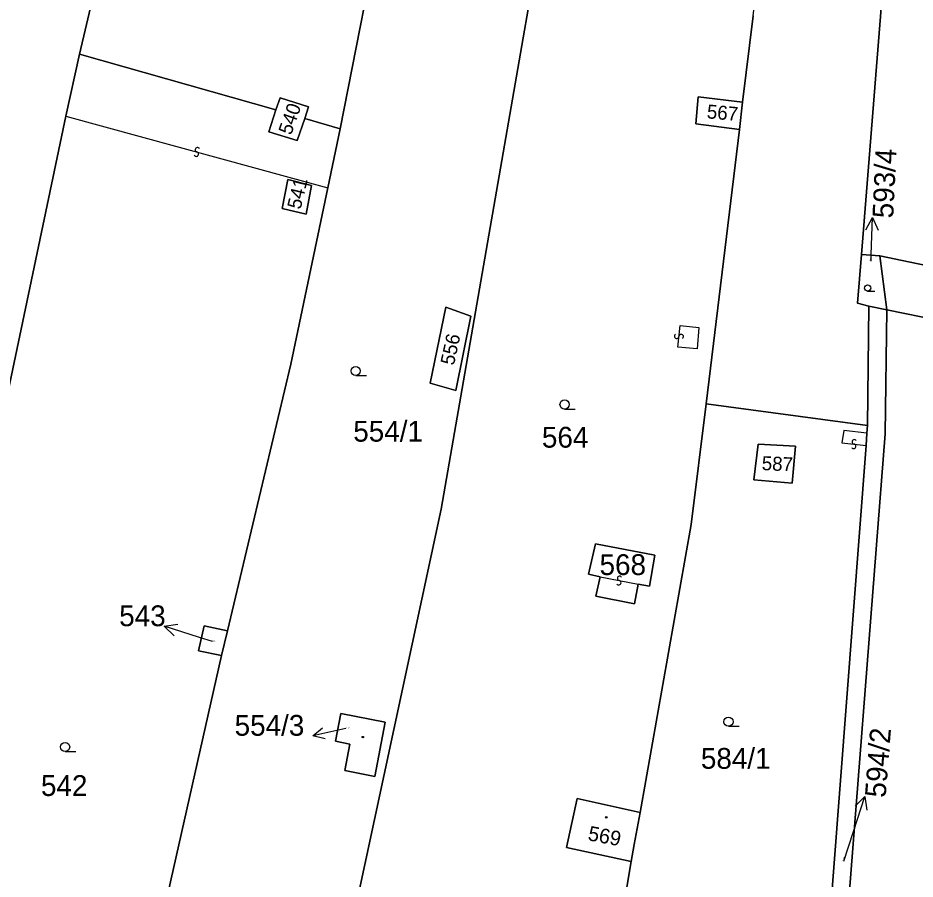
# Model space of a CAD drawing. Extents: x -600309 to -598967, y -1161267 to -1160292.
# Drawn here: x -599848.2 to -599774.9, y -1161028.3 to -1160957.9 of the extents above; entities that cross this region are included whole.
import ezdxf

# ---------------------------------------------------------------- set-up
doc = ezdxf.new("R2010")
doc.units = 0
for name, color, linetype in [('Level 1', 7, 'Continuous'), ('Level 13', 7, 'Continuous'), ('Level 3', 7, 'Continuous'), ('Level 4', 7, 'Continuous'), ('Level 5', 7, 'Continuous'), ('Level 57', 7, 'Continuous'), ('Level 60', 7, 'Continuous')]:
    doc.layers.add(name, color=color, linetype=linetype)

msp = doc.modelspace()

# ---------------------------------------------------------------- linework, layer by layer
at = {"layer": 'Level 1'}
for points in [[(-599810.16, -1160810.02), (-599816.36, -1160847.18), (-599843.15, -1160960.89)], [(-599770.39, -1160875.6), (-599775.26, -1160926.38), (-599779.3, -1160977.25)], [(-599821.88, -1160966.97), (-599811, -1160911.72)], [(-599799.82, -1160918.66), (-599813.62, -1160998.07), (-599820.65, -1161030.76), (-599828.6, -1161072.21)], [(-599788.14, -1160957.74), (-599789.03, -1160964.79)], [(-599844.27, -1160965.95), (-599843.15, -1160960.89)], [(-599843.15, -1160960.89), (-599827.13, -1160965.43)], [(-599824.75, -1160966.15), (-599824.45, -1160965.18), (-599826.78, -1160964.46), (-599827.13, -1160965.43)], [(-599789.03, -1160964.79), (-599792.63, -1160964.36), (-599792.83, -1160966.58), (-599789.28, -1160967.04)], [(-599789.03, -1160964.79), (-599789.28, -1160967.04)], [(-599827.13, -1160965.43), (-599827.7, -1160967.24), (-599825.39, -1160967.94), (-599824.75, -1160966.15)], [(-599860.84, -1161044.91), (-599844.27, -1160965.95)], [(-599824.75, -1160966.15), (-599821.88, -1160966.97)], [(-599821.88, -1160966.97), (-599822.87, -1160971.79)], [(-599789.28, -1160967.04), (-599791.99, -1160989.44)], [(-599822.87, -1160971.79), (-599825.9, -1160986.2), (-599831.06, -1161008.01)], [(-599826.15, -1160971.13), (-599824.22, -1160971.62), (-599824.65, -1160973.96), (-599826.62, -1160973.49), (-599826.15, -1160971.13)], [(-599778.72, -1160981.46), (-599779.62, -1160981.23), (-599779.3, -1160977.25)], [(-599779.3, -1160977.25), (-599777.81, -1160977.36)], [(-599777.81, -1160977.36), (-599764.77, -1160980.08)], [(-599777.81, -1160977.36), (-599777.25, -1160981.76)], [(-599813.25, -1160981.56), (-599811.2, -1160982.3), (-599812.42, -1160988.37), (-599814.53, -1160987.77), (-599813.25, -1160981.56)], [(-599777.25, -1160981.76), (-599777.38, -1160991.9), (-599781.78, -1161048.44)], [(-599778.72, -1160981.46), (-599778.82, -1160991.22)], [(-599778.72, -1160981.46), (-599777.25, -1160981.76)], [(-599751.59, -1160987), (-599777.25, -1160981.76)], [(-599791.99, -1160989.44), (-599793.21, -1160999.31), (-599797.39, -1161022.84)], [(-599791.99, -1160989.44), (-599778.82, -1160991.22)], [(-599778.82, -1160991.22), (-599778.88, -1160991.84)], [(-599778.88, -1160991.84), (-599778.92, -1160992.85)], [(-599787.75, -1160992.75), (-599784.69, -1160992.92), (-599784.96, -1160995.94), (-599788.1, -1160995.65), (-599787.75, -1160992.75)], [(-599778.92, -1160992.85), (-599783.18, -1161048.3)], [(-599800.65, -1161003.59), (-599801.6, -1161003.38), (-599801.03, -1161000.89), (-599796.18, -1161001.81), (-599796.61, -1161004.34), (-599797.53, -1161004.19)], [(-599797.53, -1161004.19), (-599797.85, -1161005.79), (-599801, -1161005.16), (-599800.65, -1161003.59)], [(-599831.06, -1161008.01), (-599832.98, -1161007.59), (-599833.44, -1161009.63), (-599831.55, -1161010.01)], [(-599831.06, -1161008.01), (-599831.55, -1161010.01)], [(-599831.55, -1161010.01), (-599837.23, -1161035.15), (-599845.34, -1161075.68)], [(-599818.19, -1161015.47), (-599819.03, -1161019.89), (-599821.49, -1161019.41), (-599821.09, -1161017.25), (-599822.26, -1161017.02), (-599821.82, -1161014.76), (-599818.19, -1161015.47)], [(-599797.39, -1161022.84), (-599802.51, -1161021.71), (-599803.39, -1161025.71), (-599798.12, -1161026.85)], [(-599797.39, -1161022.84), (-599797.88, -1161025.45), (-599798.12, -1161026.85)], [(-599802.74, -1161050.67), (-599799.07, -1161032.55), (-599798.12, -1161026.85)]]:
    msp.add_lwpolyline(points, dxfattribs=at)
at = {"layer": 'Level 13'}
for centre, start, end in [((-599833.619, -1160969.047), 201.8941, 74.4841), ((-599833.52, -1160968.693), 22.10855, 254.20655), ((-599794.393, -1160983.921), 121.88658, 353.98458), ((-599794.027, -1160983.958), 301.67212, 174.26212), ((-599779.941, -1160992.923), 210.84969, 83.43969), ((-599779.898, -1160992.557), 31.06414, 263.16214), ((-599799.126, -1161004.071), 206.27275, 78.86275), ((-599799.053, -1161003.709), 26.48721, 258.5852)]:
    msp.add_arc(centre, 0.184, start, end, dxfattribs=at)
at = {"layer": 'Level 3'}
for points in [[(-599844.27, -1160965.95), (-599822.87, -1160971.79)], [(-599794.12, -1160983.06), (-599792.58, -1160983.2), (-599792.72, -1160984.95), (-599794.29, -1160984.83), (-599794.12, -1160983.06)], [(-599778.88, -1160991.84), (-599780.76, -1160991.62), (-599780.91, -1160992.63), (-599778.92, -1160992.85)], [(-599800.65, -1161003.59), (-599797.53, -1161004.19)]]:
    msp.add_lwpolyline(points, dxfattribs=at)
at = {"layer": 'Level 5'}
for p, q in [((-599778.81, -1160980.25), (-599778.215, -1160980.25)), ((-599820.6, -1160987.14), (-599819.725, -1160987.14)), ((-599803.55, -1160989.88), (-599802.675, -1160989.88)), ((-599790.17, -1161015.8), (-599789.295, -1161015.8)), ((-599844.33, -1161017.86), (-599843.455, -1161017.86))]:
    msp.add_line(p, q, dxfattribs=at)
for centre, radius in [((-599778.81, -1160979.995), 0.255), ((-599820.6, -1160986.765), 0.375), ((-599803.55, -1160989.505), 0.375), ((-599790.17, -1161015.425), 0.375), ((-599844.33, -1161017.485), 0.375), ((-599820.02, -1161016.68), 0.0612), ((-599820.02, -1161016.68), 0.0354), ((-599800.14, -1161023.23), 0.0612), ((-599800.14, -1161023.23), 0.0354)]:
    msp.add_circle(centre, radius, dxfattribs=at)
at = {"layer": 'Level 57'}
for p, q in [((-599778.512, -1160977.238), (-599778.418, -1160974.239)), ((-599778.53, -1160977.8), (-599778.512, -1160977.238)), ((-599833.369, -1161008.53), (-599836.228, -1161007.62)), ((-599832.3, -1161008.87), (-599833.369, -1161008.53)), ((-599821.4, -1161015.97), (-599824.11, -1161016.57)), ((-599779.958, -1161024.391), (-599779.035, -1161021.537)), ((-599780.74, -1161026.81), (-599779.958, -1161024.391))]:
    msp.add_line(p, q, dxfattribs=at)
for points in [[(-599778.949, -1160975.223), (-599778.418, -1160974.239), (-599777.949, -1160975.255)], [(-599835.426, -1161008.4), (-599836.228, -1161007.62), (-599835.123, -1161007.447)], [(-599823.107, -1161016.822), (-599824.11, -1161016.57), (-599823.307, -1161015.918)], [(-599779.818, -1161022.334), (-599779.035, -1161021.537), (-599778.867, -1161022.642)]]:
    msp.add_lwpolyline(points, dxfattribs=at)
at = {"layer": 'Level 60'}
for points in [[(-599844.27, -1160965.95), (-599860.84, -1161044.91), (-599861.52, -1161044.73), (-599862.56, -1161045.91), (-599874.48, -1161043.99), (-599876.36, -1161043.7), (-599856.42, -1160946.13), (-599839.99, -1160887.27), (-599850.14, -1160882.08), (-599827.83, -1160814.61), (-599810.16, -1160810.02), (-599816.36, -1160847.18), (-599843.15, -1160960.89)], [(-599827.13, -1160965.43), (-599843.15, -1160960.89), (-599816.36, -1160847.18), (-599810.16, -1160810.02), (-599798.76, -1160811.58), (-599799.59, -1160817.46), (-599802.97, -1160865.19), (-599808.07, -1160896.86), (-599811, -1160911.72), (-599821.88, -1160966.97), (-599824.75, -1160966.15), (-599824.45, -1160965.18), (-599826.78, -1160964.46)], [(-599787.58, -1160952.82), (-599783.53, -1160920.47), (-599777.87, -1160874.77), (-599770.39, -1160875.6), (-599775.26, -1160926.38), (-599779.3, -1160977.25), (-599779.62, -1160981.23), (-599778.72, -1160981.46), (-599778.82, -1160991.22), (-599791.99, -1160989.44), (-599789.28, -1160967.04), (-599789.03, -1160964.79), (-599788.14, -1160957.74)], [(-599775.26, -1160926.38), (-599770.39, -1160875.6), (-599759.03, -1160876.57), (-599764.77, -1160980.08), (-599777.81, -1160977.36), (-599779.3, -1160977.25)], [(-599822.87, -1160971.79), (-599821.88, -1160966.97), (-599811, -1160911.72), (-599799.05, -1160914.24), (-599799.82, -1160918.66), (-599813.62, -1160998.07), (-599820.65, -1161030.76), (-599828.6, -1161072.21), (-599829.93, -1161078.97), (-599844.29, -1161075.84), (-599845.34, -1161075.68), (-599837.23, -1161035.15), (-599831.55, -1161010.01), (-599831.06, -1161008.01), (-599825.9, -1160986.2)], [(-599843.15, -1160960.89), (-599827.13, -1160965.43), (-599827.7, -1160967.24), (-599825.39, -1160967.94), (-599824.75, -1160966.15), (-599821.88, -1160966.97), (-599822.87, -1160971.79), (-599825.9, -1160986.2), (-599831.06, -1161008.01), (-599832.98, -1161007.59), (-599833.44, -1161009.63), (-599831.55, -1161010.01), (-599837.23, -1161035.15), (-599845.34, -1161075.68), (-599849.26, -1161075.35), (-599866.54, -1161071.27), (-599867, -1161071.15), (-599860.84, -1161044.91), (-599844.27, -1160965.95)], [(-599827.7, -1160967.24), (-599827.13, -1160965.43), (-599826.78, -1160964.46), (-599824.45, -1160965.18), (-599824.75, -1160966.15), (-599825.39, -1160967.94)], [(-599792.63, -1160964.36), (-599789.03, -1160964.79), (-599789.28, -1160967.04), (-599792.83, -1160966.58)], [(-599826.15, -1160971.13), (-599824.22, -1160971.62), (-599824.65, -1160973.96), (-599826.62, -1160973.49)], [(-599824.22, -1160971.62), (-599826.15, -1160971.13), (-599826.62, -1160973.49), (-599824.65, -1160973.96)], [(-599778.72, -1160981.46), (-599779.62, -1160981.23), (-599779.3, -1160977.25), (-599777.81, -1160977.36), (-599777.25, -1160981.76)], [(-599751.4, -1160982.86), (-599751.59, -1160987), (-599777.25, -1160981.76), (-599777.81, -1160977.36), (-599764.77, -1160980.08)], [(-599811.2, -1160982.3), (-599813.25, -1160981.56), (-599814.53, -1160987.77), (-599812.42, -1160988.37)], [(-599813.25, -1160981.56), (-599811.2, -1160982.3), (-599812.42, -1160988.37), (-599814.53, -1160987.77)], [(-599778.88, -1160991.84), (-599778.82, -1160991.22), (-599778.72, -1160981.46), (-599777.25, -1160981.76), (-599777.38, -1160991.9), (-599781.78, -1161048.44), (-599783.18, -1161048.3), (-599778.92, -1160992.85)], [(-599751.59, -1160987), (-599755.95, -1161051.29), (-599781.78, -1161048.44), (-599777.38, -1160991.9), (-599777.25, -1160981.76)], [(-599793.21, -1160999.31), (-599791.99, -1160989.44), (-599778.82, -1160991.22), (-599778.88, -1160991.84), (-599778.92, -1160992.85), (-599783.18, -1161048.3), (-599785.61, -1161066.02), (-599786.14, -1161069.99), (-599806.01, -1161066.07), (-599803.61, -1161054.68), (-599802.74, -1161050.67), (-599799.07, -1161032.55), (-599798.12, -1161026.85), (-599797.88, -1161025.45), (-599797.39, -1161022.84)], [(-599784.69, -1160992.92), (-599787.75, -1160992.75), (-599788.1, -1160995.65), (-599784.96, -1160995.94)], [(-599787.75, -1160992.75), (-599784.69, -1160992.92), (-599784.96, -1160995.94), (-599788.1, -1160995.65)], [(-599796.18, -1161001.81), (-599801.03, -1161000.89), (-599801.6, -1161003.38), (-599800.65, -1161003.59), (-599801, -1161005.16), (-599797.85, -1161005.79), (-599797.53, -1161004.19), (-599796.61, -1161004.34)], [(-599801.03, -1161000.89), (-599796.18, -1161001.81), (-599796.61, -1161004.34), (-599797.53, -1161004.19), (-599797.85, -1161005.79), (-599801, -1161005.16), (-599800.65, -1161003.59), (-599801.6, -1161003.38)], [(-599832.98, -1161007.59), (-599831.06, -1161008.01), (-599831.55, -1161010.01), (-599833.44, -1161009.63)], [(-599818.19, -1161015.47), (-599819.03, -1161019.89), (-599821.49, -1161019.41), (-599821.09, -1161017.25), (-599822.26, -1161017.02), (-599821.82, -1161014.76)], [(-599819.03, -1161019.89), (-599818.19, -1161015.47), (-599821.82, -1161014.76), (-599822.26, -1161017.02), (-599821.09, -1161017.25), (-599821.49, -1161019.41)], [(-599797.39, -1161022.84), (-599797.88, -1161025.45), (-599798.12, -1161026.85), (-599803.39, -1161025.71), (-599802.51, -1161021.71)]]:
    msp.add_lwpolyline(points, close=True, dxfattribs=at)
for points in [[(-599820.65, -1161030.76), (-599813.62, -1160998.07), (-599799.82, -1160918.66)], [(-599788.14, -1160957.74), (-599789.03, -1160964.79), (-599792.63, -1160964.36), (-599792.83, -1160966.58), (-599789.28, -1160967.04), (-599791.99, -1160989.44), (-599793.21, -1160999.31), (-599797.39, -1161022.84), (-599802.51, -1161021.71), (-599803.39, -1161025.71), (-599798.12, -1161026.85), (-599799.07, -1161032.55)]]:
    msp.add_lwpolyline(points, dxfattribs=at)

# ---------------------------------------------------------------- texts
at = {"layer": 'Level 4'}
for s, height, rotation, p in [('540', 1.14, 70.70994, (-599825.874, -1160967.546)), ('567', 1.14, 354.8268, (-599791.969, -1160966.116)), ('541', 1.14, 76.50423, (-599825.107, -1160973.616)), ('593/4', 0.1, 87.3, (-599778.53, -1160977.8)), ('556', 1.14, 77.58252, (-599812.589, -1160986.356)), ('587', 1.14, 357.44391, (-599787.468, -1160994.858)), ('569', 1.2, 349.2, (-599801.7, -1161025.1)), ('594/2', 0.1, 85.5, (-599780.74, -1161026.81))]:
    msp.add_text(s, height=height, rotation=rotation, dxfattribs=at).set_placement(p)
for s, height, p in [('554/1', 1.7, (-599820.8, -1160992.54)), ('564', 1.7, (-599805.4, -1160993.03)), ('568', 1.7, (-599800.693, -1161003.44)), ('543', 0.1, (-599832.3, -1161008.87)), ('554/3', 0.1, (-599821.4, -1161015.97)), ('584/1', 1.7, (-599792.42, -1161019.27)), ('542', 1.7, (-599846.3, -1161021.49))]:
    msp.add_text(s, height=height, dxfattribs=at).set_placement(p)
at = {"layer": 'Level 57'}
for s, rotation, p in [('593/4', 87.3, (-599776.72, -1160974.32)), ('594/2', 85.5, (-599777.34, -1161021.67))]:
    msp.add_text(s, height=1.7, rotation=rotation, dxfattribs=at).set_placement(p)
for s, p in [('543', (-599839.912, -1161007.62)), ('554/3', (-599830.488, -1161016.57))]:
    msp.add_text(s, height=1.7, dxfattribs=at).set_placement(p)

doc.saveas('drawing.dxf')
